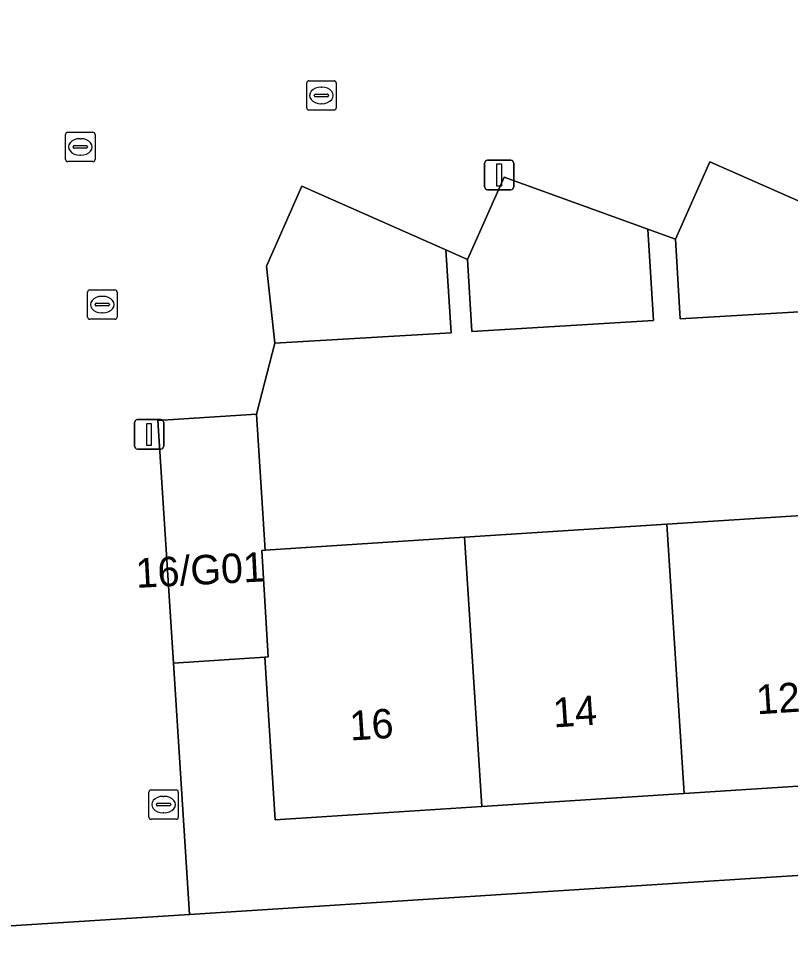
# Model space of a CAD drawing. Extents: x 159680 to 160786, y 387323 to 388340.
# Drawn here: x 160633.01 to 160659.2, y 388261.94 to 388293.31 of the extents above; entities that cross this region are included whole.
import ezdxf

# ---------------------------------------------------------------- set-up
doc = ezdxf.new("R2010")
doc.units = 0
for name, color, linetype in [('IMGEO_Erf', 7, 'Continuous'), ('IMGEO_Kolk', 7, 'Continuous'), ('IMGEO_Lichtmast', 7, 'Continuous'), ('IMGEO_Muur', 7, 'Continuous'), ('IMGEO_Pand', 7, 'Continuous'), ('IMGEO_Pand_nummerreeks', 7, 'Continuous'), ('IMGEO_Rijbaan_lokaal_open', 7, 'Continuous'), ('IMGEO_Rioolput', 7, 'Continuous'), ('IMGEO_Voetpad_open', 7, 'Continuous')]:
    doc.layers.add(name, color=color, linetype=linetype)

msp = doc.modelspace()

# ---------------------------------------------------------------- linework, layer by layer
at = {"layer": 'IMGEO_Erf'}
msp.add_lwpolyline([(160661.421, 388283.468), (160655.464, 388283.109), (160655.301, 388285.817), (160654.358, 388286.158), (160654.558, 388283.055), (160648.395, 388282.685), (160648.248, 388285.127), (160647.514, 388285.451), (160647.695, 388282.643), (160641.703, 388282.282), (160641.081, 388279.876), (160641.379, 388275.262), (160648.143, 388275.698), (160655.004, 388276.14), (160661.865, 388276.582)], dxfattribs=at)
msp.add_lwpolyline([(160698.322, 388269.87), (160698.17, 388272.25), (160697.875, 388276.841), (160697.759, 388278.657), (160696.335, 388278.567), (160696.453, 388276.727), (160696.587, 388274.653), (160696.748, 388272.158), (160696.909, 388269.663), (160689.897, 388269.211), (160683.036, 388268.769), (160676.175, 388268.327), (160669.315, 388267.885), (160662.454, 388267.444), (160655.593, 388267.002), (160648.732, 388266.56), (160641.722, 388266.108), (160641.367, 388271.627), (160638.272, 388271.428), (160638.814, 388262.895), (160659.957, 388264.254), (160698.554, 388266.734)], close=True, dxfattribs=at)
at = {"layer": 'IMGEO_Kolk'}
for p, q in [((160642.788, 388290.27), (160642.788, 388291.122)), ((160642.863, 388291.196), (160643.715, 388291.196)), ((160643.789, 388291.122), (160643.789, 388290.27)), ((160643.047, 388290.69), (160643.047, 388290.702)), ((160643.09, 388290.739), (160643.488, 388290.739)), ((160643.276, 388290.976), (160643.301, 388290.976)), ((160643.531, 388290.702), (160643.531, 388290.69)), ((160643.485, 388290.653), (160643.087, 388290.653)), ((160643.299, 388290.416), (160643.274, 388290.416)), ((160643.715, 388290.196), (160642.863, 388290.196)), ((160635.427, 388284.097), (160636.279, 388284.097)), ((160635.352, 388283.171), (160635.352, 388284.023)), ((160635.84, 388283.877), (160635.865, 388283.877)), ((160636.353, 388284.023), (160636.353, 388283.171)), ((160635.611, 388283.591), (160635.611, 388283.603)), ((160636.049, 388283.554), (160635.651, 388283.554)), ((160635.654, 388283.64), (160636.052, 388283.64)), ((160636.095, 388283.603), (160636.095, 388283.591)), ((160635.863, 388283.317), (160635.838, 388283.317)), ((160636.279, 388283.097), (160635.427, 388283.097)), ((160637.432, 388266.199), (160637.432, 388267.051)), ((160637.507, 388267.125), (160638.359, 388267.125)), ((160637.92, 388266.905), (160637.945, 388266.905)), ((160638.433, 388267.051), (160638.433, 388266.199)), ((160637.691, 388266.619), (160637.691, 388266.631)), ((160638.129, 388266.582), (160637.731, 388266.582)), ((160637.734, 388266.668), (160638.132, 388266.668)), ((160638.175, 388266.631), (160638.175, 388266.619)), ((160637.943, 388266.345), (160637.918, 388266.345)), ((160638.359, 388266.125), (160637.507, 388266.125))]:
    msp.add_line(p, q, dxfattribs=at)
for points in [[(160642.788, 388290.27), (160642.788, 388291.122)], [(160642.863, 388291.196), (160643.715, 388291.196)], [(160643.789, 388291.122), (160643.789, 388290.27)], [(160643.715, 388290.196), (160642.863, 388290.196)], [(160635.427, 388284.097), (160636.279, 388284.097)], [(160635.352, 388283.171), (160635.352, 388284.023)], [(160636.353, 388284.023), (160636.353, 388283.171)], [(160636.279, 388283.097), (160635.427, 388283.097)], [(160637.432, 388266.199), (160637.432, 388267.051)], [(160637.507, 388267.125), (160638.359, 388267.125)], [(160638.433, 388267.051), (160638.433, 388266.199)], [(160638.359, 388266.125), (160637.507, 388266.125)]]:
    msp.add_lwpolyline(points, dxfattribs=at)
for centre, radius, start, end in [((160642.865, 388291.12), 0.0765, 91.552, 178.448), ((160642.865, 388291.12), 0.0765, 91.552, 178.448), ((160643.713, 388291.12), 0.0765, 1.552, 88.448), ((160643.713, 388291.12), 0.0765, 1.552, 88.448), ((160643.087, 388290.699), 0.0403, 85.8775, 175.7526), ((160643.084, 388290.689), 0.0366, 178.938, 274.7102), ((160643.488, 388290.696), 0.043, 264.8664, 352.4533), ((160643.492, 388290.701), 0.0386, 1.7309, 96.639), ((160642.865, 388290.272), 0.0765, 181.552, 268.448), ((160642.865, 388290.272), 0.0765, 181.552, 268.448), ((160643.713, 388290.272), 0.0765, 271.552, 358.448), ((160643.713, 388290.272), 0.0765, 271.552, 358.448), ((160635.429, 388284.021), 0.0765, 91.552, 178.448), ((160635.429, 388284.021), 0.0765, 91.552, 178.448), ((160636.277, 388284.021), 0.0765, 1.552, 88.448), ((160636.277, 388284.021), 0.0765, 1.552, 88.448), ((160635.651, 388283.6), 0.0403, 85.8775, 175.7526), ((160635.648, 388283.59), 0.0366, 178.938, 274.7102), ((160636.052, 388283.597), 0.043, 264.8664, 352.4533), ((160636.056, 388283.602), 0.0386, 1.7309, 96.639), ((160635.429, 388283.173), 0.0765, 181.552, 268.448), ((160635.429, 388283.173), 0.0765, 181.552, 268.448), ((160636.277, 388283.173), 0.0765, 271.552, 358.448), ((160636.277, 388283.173), 0.0765, 271.552, 358.448), ((160637.509, 388267.049), 0.0765, 91.552, 178.448), ((160637.509, 388267.049), 0.0765, 91.552, 178.448), ((160638.357, 388267.049), 0.0765, 1.552, 88.448), ((160638.357, 388267.049), 0.0765, 1.552, 88.448), ((160637.731, 388266.628), 0.0403, 85.8775, 175.7526), ((160637.728, 388266.618), 0.0366, 178.938, 274.7102), ((160638.132, 388266.625), 0.043, 264.8664, 352.4533), ((160638.136, 388266.63), 0.0386, 1.7309, 96.639), ((160637.509, 388266.201), 0.0765, 181.552, 268.448), ((160637.509, 388266.201), 0.0765, 181.552, 268.448), ((160638.357, 388266.201), 0.0765, 271.552, 358.448), ((160638.357, 388266.201), 0.0765, 271.552, 358.448)]:
    msp.add_arc(centre, radius, start, end, dxfattribs=at)
for centre, major_axis, ratio, start_param, end_param in [((160643.275, 388290.696), (-0.387, 0.002), 0.722429, 4.712389, 7.853982), ((160643.3, 388290.696), (-0.39, 0.002), 0.717154, 1.570796, 4.712389), ((160635.839, 388283.597), (-0.387, 0.002), 0.722429, 4.712389, 7.853982), ((160635.864, 388283.597), (-0.39, 0.002), 0.717154, 1.570796, 4.712389), ((160637.919, 388266.625), (-0.387, 0.002), 0.722429, 4.712389, 7.853982), ((160637.944, 388266.625), (-0.39, 0.002), 0.717154, 1.570796, 4.712389)]:
    msp.add_ellipse(centre, major_axis=major_axis, ratio=ratio, start_param=start_param, end_param=end_param, dxfattribs=at)
at = {"layer": 'IMGEO_Lichtmast'}
for p, q in [((160648.925, 388288.495), (160649.715, 388288.495)), ((160649.715, 388288.495), (160648.925, 388288.495)), ((160648.825, 388287.595), (160648.825, 388288.395)), ((160648.825, 388288.395), (160648.825, 388287.595)), ((160649.815, 388288.395), (160649.815, 388287.595)), ((160649.815, 388287.595), (160649.815, 388288.395)), ((160649.715, 388287.495), (160648.925, 388287.495)), ((160648.925, 388287.495), (160649.715, 388287.495)), ((160636.947, 388278.791), (160636.947, 388279.591)), ((160636.947, 388279.591), (160636.947, 388278.791)), ((160637.047, 388279.691), (160637.837, 388279.691)), ((160637.837, 388279.691), (160637.047, 388279.691)), ((160637.937, 388279.591), (160637.937, 388278.791)), ((160637.937, 388278.791), (160637.937, 388279.591)), ((160637.837, 388278.691), (160637.047, 388278.691)), ((160637.047, 388278.691), (160637.837, 388278.691))]:
    msp.add_line(p, q, dxfattribs=at)
for points in [[(160649.245, 388288.37), (160649.395, 388288.37), (160649.395, 388287.62), (160649.245, 388287.62), (160649.245, 388288.37)], [(160637.367, 388279.566), (160637.517, 388279.566), (160637.517, 388278.816), (160637.367, 388278.816), (160637.367, 388279.566)]]:
    msp.add_lwpolyline(points, dxfattribs=at)
for centre, start, end in [((160648.925, 388288.395), 90, 180), ((160648.925, 388288.395), 90, 180), ((160649.715, 388288.395), 0, 90), ((160649.715, 388288.395), 360, 90), ((160648.925, 388287.595), 180, 270), ((160648.925, 388287.595), 180, 270), ((160649.715, 388287.595), 270, 0), ((160649.715, 388287.595), 270, 0), ((160637.047, 388279.591), 90, 180), ((160637.047, 388279.591), 90, 180), ((160637.837, 388279.591), 0, 90), ((160637.837, 388279.591), 360, 90), ((160637.047, 388278.791), 180, 270), ((160637.047, 388278.791), 180, 270), ((160637.837, 388278.791), 270, 0), ((160637.837, 388278.791), 270, 0)]:
    msp.add_arc(centre, 0.1, start, end, dxfattribs=at)
at = {"layer": 'IMGEO_Muur'}
msp.add_lwpolyline([(160641.081, 388279.876), (160641.703, 388282.282)], dxfattribs=at)
at = {"layer": 'IMGEO_Pand'}
for points in [[(160661.236, 388286.333), (160656.462, 388288.443), (160655.301, 388285.817), (160655.464, 388283.109), (160661.421, 388283.468)], [(160654.358, 388286.158), (160649.484, 388287.922), (160648.248, 388285.127), (160648.395, 388282.685), (160654.558, 388283.055)], [(160642.622, 388287.615), (160641.421, 388284.898), (160641.703, 388282.282), (160647.695, 388282.643), (160647.514, 388285.451)], [(160641.081, 388279.876), (160637.742, 388279.661), (160638.272, 388271.428), (160641.367, 388271.627), (160641.486, 388271.635), (160641.262, 388275.254), (160641.379, 388275.262)], [(160655.593, 388267.002), (160662.454, 388267.444), (160661.865, 388276.582), (160655.004, 388276.14)], [(160655.004, 388276.14), (160648.143, 388275.698), (160648.732, 388266.56), (160655.593, 388267.002)], [(160648.143, 388275.698), (160641.379, 388275.262), (160641.262, 388275.254), (160641.486, 388271.635), (160641.367, 388271.627), (160641.722, 388266.108), (160648.732, 388266.56)]]:
    msp.add_lwpolyline(points, close=True, dxfattribs=at)
at = {"layer": 'IMGEO_Rijbaan_lokaal_open'}
msp.add_lwpolyline([(160626.344, 388294.49), (160627.321, 388279.086), (160630.796, 388279.287), (160631.276, 388270.995), (160631.851, 388262.448), (160638.814, 388262.895), (160638.272, 388271.428), (160637.742, 388279.661), (160641.081, 388279.876), (160641.703, 388282.282), (160641.421, 388284.898), (160642.622, 388287.615), (160647.514, 388285.451), (160648.248, 388285.127), (160649.484, 388287.922), (160654.358, 388286.158), (160655.301, 388285.817), (160656.462, 388288.443), (160661.236, 388286.333)], dxfattribs=at)
at = {"layer": 'IMGEO_Rioolput'}
for p, q in [((160634.682, 388289.448), (160635.534, 388289.448)), ((160634.607, 388288.522), (160634.607, 388289.374)), ((160635.095, 388289.228), (160635.12, 388289.228)), ((160635.608, 388289.374), (160635.608, 388288.522)), ((160634.866, 388288.942), (160634.866, 388288.954)), ((160635.304, 388288.905), (160634.906, 388288.905)), ((160634.909, 388288.991), (160635.307, 388288.991)), ((160635.35, 388288.954), (160635.35, 388288.942)), ((160635.118, 388288.668), (160635.093, 388288.668)), ((160635.534, 388288.448), (160634.682, 388288.448))]:
    msp.add_line(p, q, dxfattribs=at)
for points in [[(160634.682, 388289.448), (160635.534, 388289.448)], [(160634.607, 388288.522), (160634.607, 388289.374)], [(160635.608, 388289.374), (160635.608, 388288.522)], [(160635.534, 388288.448), (160634.682, 388288.448)]]:
    msp.add_lwpolyline(points, dxfattribs=at)
for centre, radius, start, end in [((160634.684, 388289.372), 0.0765, 91.552, 178.448), ((160634.684, 388289.372), 0.0765, 91.552, 178.448), ((160635.532, 388289.372), 0.0765, 1.552, 88.448), ((160635.532, 388289.372), 0.0765, 1.552, 88.448), ((160634.906, 388288.951), 0.0403, 85.8775, 175.7526), ((160634.903, 388288.941), 0.0366, 178.938, 274.7102), ((160635.307, 388288.948), 0.043, 264.8664, 352.4533), ((160635.311, 388288.953), 0.0386, 1.7309, 96.639), ((160634.684, 388288.524), 0.0765, 181.552, 268.448), ((160634.684, 388288.524), 0.0765, 181.552, 268.448), ((160635.532, 388288.524), 0.0765, 271.552, 358.448), ((160635.532, 388288.524), 0.0765, 271.552, 358.448)]:
    msp.add_arc(centre, radius, start, end, dxfattribs=at)
for centre, major_axis, ratio, start_param, end_param in [((160635.094, 388288.948), (-0.387, 0.002), 0.722429, 4.712389, 7.853982), ((160635.119, 388288.948), (-0.39, 0.002), 0.717154, 1.570796, 4.712389)]:
    msp.add_ellipse(centre, major_axis=major_axis, ratio=ratio, start_param=start_param, end_param=end_param, dxfattribs=at)
at = {"layer": 'IMGEO_Voetpad_open'}
msp.add_lwpolyline([(160659.147, 388259.556), (160660.22, 388259.629), (160659.957, 388264.254), (160638.814, 388262.895), (160631.851, 388262.448), (160570.754, 388258.744), (160569.91, 388258.693), (160569.622, 388258.674), (160545.38, 388257.101), (160508.468, 388254.705)], dxfattribs=at)

# ---------------------------------------------------------------- texts
at = {"layer": 'IMGEO_Pand_nummerreeks'}
for s, rotation, p in [('16/G01', 2.9357, (160637.01, 388273.979)), ('12', 3.6858, (160658.07, 388269.687)), ('14', 3.6858, (160651.174, 388269.243)), ('16', 3.6858, (160644.276, 388268.798))]:
    msp.add_text(s, height=1, rotation=rotation, dxfattribs=at).set_placement(p)

doc.saveas('drawing.dxf')
